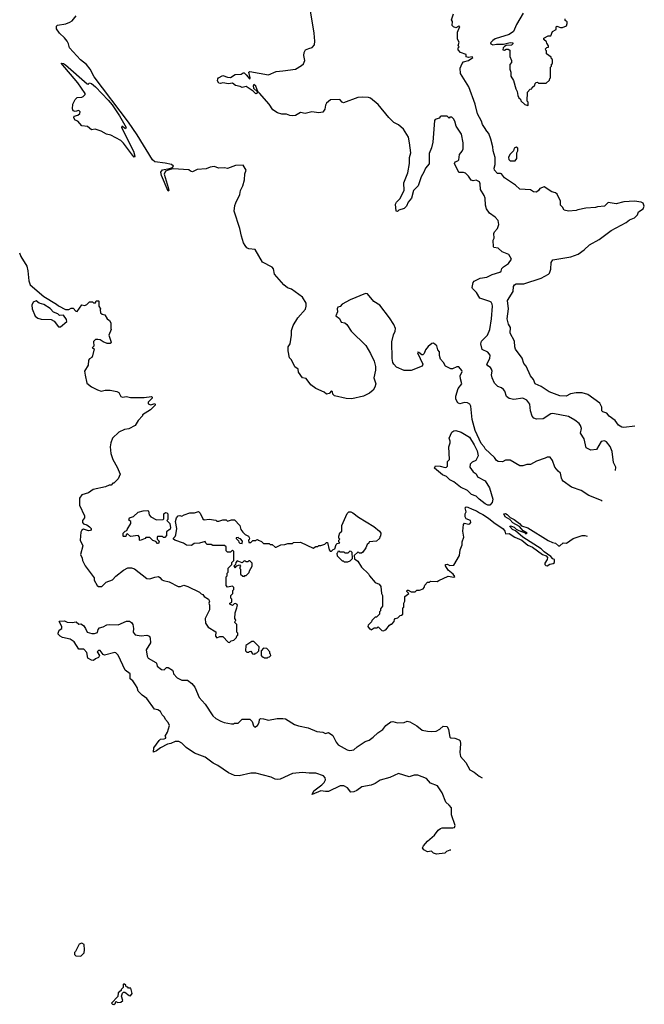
# Model space of a CAD drawing. Extents: x 2086813 to 2278017, y 548126 to 753336.
# Tile 377 of 461: x 2251895 to 2258326, y 617012 to 627155. Entities that reach past the tile are written whole.
import ezdxf

# ---------------------------------------------------------------- set-up
doc = ezdxf.new("R2010")
doc.units = 0

msp = doc.modelspace()

# ---------------------------------------------------------------- linework, layer by layer
at = {"layer": '0CON10XD'}
for points in [[(2258030, 622512), (2258033, 622545), (2258008, 622595), (2257995, 622708), (2257975, 622760), (2257935, 622808), (2257915, 622817), (2257880, 622810), (2257835, 622728), (2257775, 622722), (2257726, 622745), (2257707, 622837), (2257668, 622895), (2257679, 622945), (2257669, 622975), (2257654, 622995), (2257611, 623031), (2257545, 623066), (2257385, 623100), (2257365, 623095), (2257285, 623042), (2257215, 623039), (2257189, 623049), (2257172, 623072), (2257154, 623125), (2257146, 623196), (2257115, 623236), (2257075, 623258), (2256982, 623242), (2256935, 623254), (2256908, 623275), (2256889, 623329), (2256876, 623346), (2256854, 623364), (2256818, 623378), (2256785, 623411), (2256758, 623465), (2256754, 623495), (2256760, 623535), (2256754, 623554), (2256741, 623571), (2256715, 623588), (2256706, 623605), (2256737, 623665), (2256738, 623698), (2256715, 623731), (2256658, 623758), (2256644, 623815), (2256651, 623845), (2256710, 623905), (2256737, 623963), (2256753, 624075), (2256763, 624205), (2256759, 624225), (2256748, 624245), (2256735, 624252), (2256632, 624285), (2256599, 624345), (2256557, 624385), (2256554, 624395), (2256563, 624447), (2256575, 624462), (2256637, 624493), (2256705, 624504), (2256759, 624531), (2256838, 624555), (2256851, 624565), (2256859, 624591), (2256875, 624608), (2256926, 624644), (2256957, 624687), (2256930, 624735), (2256864, 624764), (2256821, 624801), (2256778, 624808), (2256772, 624815), (2256770, 624885), (2256780, 624905), (2256778, 624952), (2256785, 624970), (2256816, 625004), (2256828, 625045), (2256820, 625085), (2256791, 625121), (2256732, 625162), (2256701, 625205), (2256691, 625245), (2256689, 625315), (2256677, 625345), (2256638, 625405), (2256636, 625465), (2256628, 625485), (2256595, 625502), (2256565, 625496), (2256542, 625502), (2256515, 625542), (2256485, 625573), (2256465, 625580), (2256415, 625580), (2256371, 625675), (2256378, 625692), (2256405, 625701), (2256417, 625713), (2256423, 625765), (2256451, 625799), (2256460, 625825), (2256460, 625885), (2256443, 625975), (2256388, 626058), (2256375, 626110), (2256362, 626135), (2256345, 626150), (2256325, 626150), (2256315, 626140), (2256295, 626160), (2256235, 626162), (2256224, 626156), (2256215, 626140), (2256173, 626127), (2256164, 626116), (2256148, 625895), (2256136, 625835), (2256112, 625775), (2256110, 625670), (2256072, 625625), (2256057, 625583), (2256027, 625535), (2255996, 625445), (2255949, 625395), (2255929, 625315), (2255896, 625275), (2255878, 625235), (2255855, 625209), (2255798, 625192), (2255785, 625180), (2255772, 625182), (2255764, 625255), (2255773, 625275), (2255810, 625310), (2255853, 625397), (2255851, 625475), (2255892, 625578), (2255909, 625675), (2255910, 625735), (2255922, 625785), (2255908, 625888), (2255897, 625945), (2255845, 626028), (2255795, 626071), (2255746, 626095), (2255695, 626146), (2255585, 626283), (2255508, 626345), (2255485, 626353), (2255425, 626358), (2255375, 626352), (2255228, 626298), (2255214, 626304), (2255192, 626332), (2255095, 626331), (2255054, 626295), (2255044, 626274), (2255036, 626235), (2255015, 626204), (2254975, 626197), (2254904, 626206), (2254835, 626189), (2254785, 626198), (2254735, 626168), (2254704, 626164), (2254675, 626168), (2254642, 626182), (2254595, 626182), (2254550, 626195), (2254500, 626225), (2254462, 626285), (2254365, 626399), (2254348, 626415), (2254325, 626469), (2254305, 626487), (2254298, 626472), (2254301, 626451), (2254343, 626413), (2254336, 626394), (2254325, 626391), (2254298, 626418), (2254225, 626467), (2254185, 626456), (2254165, 626468), (2254118, 626478), (2254085, 626500), (2254046, 626494), (2253985, 626506), (2253963, 626497), (2253945, 626500), (2253931, 626525), (2253934, 626545), (2253943, 626555), (2253985, 626580), (2254035, 626564), (2254065, 626561), (2254115, 626589), (2254175, 626594), (2254195, 626608), (2254205, 626607), (2254228, 626588), (2254265, 626544), (2254268, 626555), (2254253, 626615), (2254265, 626622), (2254455, 626588), (2254537, 626623), (2254605, 626627), (2254734, 626646), (2254798, 626682), (2254818, 626702), (2254832, 626735), (2254822, 626785), (2254823, 626817), (2254837, 626843), (2254872, 626858), (2254905, 626870), (2254929, 626895), (2254934, 626935), (2254928, 627015), (2254886, 627266)], [(2258227, 622967), (2258115, 622953), (2258095, 622958), (2258059, 622979), (2258025, 623026), (2257965, 623070), (2257941, 623101), (2257921, 623109), (2257898, 623115), (2257888, 623125), (2257890, 623165), (2257868, 623205), (2257744, 623294), (2257685, 623310), (2257625, 623312), (2257565, 623302), (2257523, 623277), (2257455, 623280), (2257345, 623323), (2257265, 623376), (2257201, 623405), (2257185, 623448), (2257155, 623488), (2257108, 623585), (2257086, 623615), (2257068, 623668), (2257000, 623760), (2256992, 623785), (2256991, 623845), (2256946, 623925), (2256949, 623985), (2256929, 624019), (2256914, 624075), (2256928, 624175), (2256918, 624262), (2256974, 624355), (2256979, 624405), (2256989, 624425), (2257005, 624434), (2257085, 624433), (2257265, 624494), (2257338, 624532), (2257350, 624545), (2257365, 624586), (2257368, 624655), (2257385, 624680), (2257569, 624711), (2257645, 624738), (2257707, 624783), (2257760, 624835), (2257860, 624890), (2257983, 624985), (2258139, 625065), (2258175, 625094), (2258225, 625115), (2258255, 625145), (2258265, 625176), (2258315, 625205), (2258326, 625235), (2258314, 625265), (2258295, 625276), (2258225, 625285), (2258115, 625278), (2258035, 625259), (2257955, 625272), (2257915, 625233), (2257845, 625226), (2257825, 625219), (2257725, 625214), (2257643, 625197), (2257625, 625188), (2257545, 625182), (2257502, 625192), (2257482, 625225), (2257462, 625245), (2257462, 625285), (2257429, 625359), (2257412, 625372), (2257373, 625383), (2257295, 625432), (2257250, 625415), (2257236, 625394), (2257215, 625380), (2257185, 625383), (2257155, 625402), (2257045, 625410), (2257001, 625451), (2256888, 625525), (2256855, 625568), (2256845, 625572), (2256815, 625571), (2256784, 625605), (2256780, 625625), (2256789, 625665), (2256790, 625735), (2256770, 625805), (2256766, 625845), (2256746, 625925), (2256724, 625984), (2256703, 626005), (2256680, 626045), (2256660, 626075), (2256650, 626110), (2256608, 626185), (2256584, 626285), (2256518, 626465), (2256435, 626600), (2256429, 626655), (2256450, 626705), (2256465, 626721), (2256515, 626734), (2256562, 626765), (2256555, 626772), (2256515, 626767), (2256493, 626773), (2256492, 626795), (2256435, 626818), (2256410, 626845), (2256410, 626865), (2256420, 626875), (2256410, 626885), (2256418, 626925), (2256403, 626955), (2256403, 627025), (2256428, 627085), (2256415, 627088), (2256385, 627070), (2256361, 627081), (2256348, 627095), (2256352, 627135), (2256340, 627155), (2256363, 627217)], [(2257079, 627221), (2257010, 627105), (2256978, 627035), (2256935, 627004), (2256792, 626958), (2256765, 626941), (2256743, 626915), (2256747, 626905), (2256765, 626896), (2256805, 626904), (2256877, 626903), (2256945, 626920), (2256972, 626915), (2256972, 626905), (2256959, 626891), (2256905, 626890), (2256885, 626878), (2256872, 626865), (2256870, 626845), (2256885, 626842), (2256905, 626852), (2256925, 626852), (2256942, 626842), (2256942, 626775), (2256958, 626735), (2256958, 626715), (2256940, 626695), (2256940, 626645), (2256950, 626615), (2256953, 626573), (2256978, 626528), (2257003, 626443), (2257017, 626417), (2257022, 626375), (2257035, 626350), (2257050, 626335), (2257055, 626320), (2257095, 626280), (2257125, 626270), (2257130, 626275), (2257130, 626305), (2257120, 626315), (2257122, 626408), (2257152, 626438), (2257168, 626442), (2257172, 626458), (2257198, 626482), (2257202, 626498), (2257212, 626508), (2257225, 626510), (2257235, 626500), (2257315, 626500), (2257348, 626532), (2257352, 626548), (2257360, 626555), (2257360, 626665), (2257370, 626675), (2257372, 626698), (2257380, 626705), (2257380, 626745), (2257372, 626752), (2257368, 626768), (2257320, 626805), (2257320, 626835), (2257312, 626842), (2257310, 626855), (2257322, 626868), (2257338, 626872), (2257340, 626885), (2257322, 626912), (2257318, 626928), (2257292, 626952), (2257290, 626965), (2257335, 626990), (2257365, 626990), (2257380, 627035), (2257418, 627055), (2257418, 627082), (2257425, 627090), (2257464, 627074), (2257485, 627073), (2257525, 627091), (2257533, 627115), (2257532, 627132), (2257512, 627145), (2257510, 627165)], [(2257892, 622195), (2257885, 622202), (2257755, 622252), (2257675, 622306), (2257575, 622341), (2257492, 622402), (2257479, 622415), (2257473, 622433), (2257462, 622485), (2257438, 622505), (2257406, 622546), (2257380, 622615), (2257355, 622647), (2257327, 622647), (2257305, 622640), (2257215, 622607), (2257155, 622573), (2257115, 622573), (2257075, 622561), (2257045, 622560), (2256945, 622617), (2256895, 622617), (2256865, 622600), (2256822, 622605), (2256803, 622615), (2256784, 622644), (2256687, 622735), (2256676, 622756), (2256645, 622790), (2256583, 622923), (2256552, 623035), (2256540, 623175), (2256528, 623195), (2256505, 623207), (2256475, 623210), (2256425, 623198), (2256405, 623208), (2256387, 623245), (2256384, 623276), (2256410, 623355), (2256446, 623405), (2256432, 623455), (2256431, 623485), (2256449, 623531), (2256448, 623542), (2256415, 623578), (2256395, 623578), (2256352, 623558), (2256335, 623558), (2256278, 623585), (2256258, 623625), (2256228, 623658), (2256217, 623697), (2256218, 623735), (2256200, 623755), (2256190, 623795), (2256155, 623823), (2256139, 623821), (2256100, 623790), (2256072, 623755), (2256058, 623715), (2256047, 623703), (2256035, 623702), (2256005, 623728), (2255995, 623730), (2255990, 623725), (2256046, 623605), (2256040, 623585), (2255925, 623540), (2255855, 623542), (2255776, 623576), (2255748, 623605), (2255738, 623625), (2255730, 623665), (2255727, 623835), (2255745, 623910), (2255762, 623945), (2255764, 623975), (2255748, 624015), (2255702, 624085), (2255604, 624214), (2255542, 624252), (2255475, 624331), (2255455, 624334), (2255299, 624269), (2255216, 624224), (2255195, 624202), (2255172, 624195), (2255164, 624175), (2255167, 624145), (2255150, 624105), (2255186, 624076), (2255205, 624038), (2255242, 624032), (2255262, 624015), (2255307, 623947), (2255459, 623799), (2255508, 623715), (2255546, 623636), (2255557, 623583), (2255558, 623545), (2255542, 623465), (2255562, 623405), (2255552, 623368), (2255535, 623340), (2255495, 623308), (2255435, 623278), (2255315, 623250), (2255255, 623253), (2255135, 623282), (2255119, 623299), (2255115, 623320), (2255105, 623332), (2255080, 623305), (2255055, 623298), (2255028, 623318), (2254945, 623357), (2254892, 623395), (2254845, 623460), (2254805, 623467), (2254767, 623525), (2254762, 623555), (2254729, 623579), (2254695, 623650), (2254673, 623673), (2254658, 623745), (2254660, 623785), (2254678, 623815), (2254692, 623905), (2254692, 623955), (2254710, 624005), (2254757, 624083), (2254838, 624172), (2254846, 624205), (2254846, 624235), (2254805, 624296), (2254695, 624378), (2254652, 624392), (2254614, 624424), (2254519, 624535), (2254507, 624587), (2254495, 624605), (2254395, 624656), (2254318, 624788), (2254255, 624794), (2254235, 624806), (2254215, 624830), (2254200, 624855), (2254178, 624925), (2254160, 625005), (2254103, 625183), (2254111, 625241), (2254120, 625270), (2254163, 625355), (2254170, 625395), (2254193, 625445), (2254209, 625505), (2254214, 625566), (2254228, 625605), (2254197, 625657), (2254117, 625653), (2254035, 625623), (2254005, 625630), (2253946, 625626), (2253897, 625643), (2253855, 625637), (2253815, 625617), (2253722, 625612), (2253675, 625588), (2253653, 625593), (2253635, 625608), (2253475, 625618), (2253435, 625610), (2253395, 625594), (2253383, 625565), (2253425, 625425), (2253432, 625395), (2253425, 625390), (2253355, 625551), (2253348, 625585), (2253365, 625607), (2253437, 625623), (2253467, 625633), (2253478, 625645), (2253457, 625665), (2253392, 625678), (2253285, 625692), (2253261, 625711), (2253105, 625968), (2253015, 626101), (2252662, 626565), (2252619, 626645), (2252583, 626695), (2252520, 626740), (2252407, 626865), (2252398, 626908), (2252383, 626935), (2252355, 626967), (2252306, 627016), (2252275, 627060), (2252273, 627087), (2252283, 627097), (2252369, 627111), (2252411, 627129), (2252435, 627142), (2252476, 627194)], [(2253075, 625740), (2253055, 625759), (2252965, 625884), (2252935, 625912), (2252834, 625964), (2252790, 625975), (2252735, 626007), (2252673, 626027), (2252635, 626022), (2252594, 626054), (2252535, 626062), (2252495, 626108), (2252465, 626120), (2252452, 626145), (2252455, 626160), (2252495, 626172), (2252515, 626190), (2252518, 626205), (2252505, 626220), (2252465, 626208), (2252446, 626216), (2252438, 626238), (2252443, 626285), (2252465, 626332), (2252485, 626352), (2252535, 626358), (2252550, 626365), (2252570, 626385), (2252569, 626395), (2252495, 626505), (2252323, 626707), (2252345, 626703), (2252365, 626689), (2252590, 626495), (2252605, 626490), (2252610, 626505), (2252635, 626497), (2252675, 626463), (2252806, 626326), (2252847, 626277), (2252924, 626164), (2252990, 626045), (2252985, 626030), (2252945, 626058), (2252943, 626045), (2253065, 625802), (2253082, 625748), (2253075, 625740)], [(2256995, 625700), (2257012, 625725), (2257013, 625785), (2257022, 625805), (2257022, 625832), (2257005, 625842), (2256985, 625830), (2256978, 625805), (2256940, 625765), (2256928, 625735), (2256930, 625715), (2256945, 625700), (2256995, 625700)], [(2251893, 624753), (2251908, 624715), (2251969, 624615), (2251978, 624568), (2251988, 624465), (2252004, 624424), (2252145, 624304), (2252275, 624226), (2252296, 624206), (2252365, 624171), (2252401, 624169), (2252426, 624184), (2252445, 624184), (2252472, 624152), (2252485, 624150), (2252535, 624218), (2252565, 624212), (2252585, 624220), (2252613, 624247), (2252645, 624250), (2252655, 624240), (2252675, 624240), (2252682, 624258), (2252705, 624260), (2252710, 624255), (2252710, 624205), (2252728, 624175), (2252722, 624165), (2252728, 624135), (2252745, 624120), (2252770, 624115), (2252794, 624074), (2252820, 624055), (2252832, 624032), (2252832, 623975), (2252838, 623965), (2252814, 623905), (2252837, 623833), (2252825, 623820), (2252795, 623820), (2252755, 623836), (2252725, 623856), (2252698, 623862), (2252675, 623860), (2252655, 623840), (2252658, 623792), (2252640, 623775), (2252660, 623765), (2252646, 623694), (2252638, 623675), (2252615, 623663), (2252603, 623647), (2252599, 623595), (2252563, 623535), (2252568, 623492), (2252585, 623412), (2252634, 623374), (2252695, 623341), (2252735, 623329), (2252775, 623339), (2252825, 623340), (2252895, 623326), (2252914, 623314), (2252937, 623275), (2252955, 623266), (2252995, 623274), (2253035, 623264), (2253175, 623262), (2253252, 623272), (2253260, 623265), (2253260, 623255), (2253218, 623215), (2253219, 623199), (2253245, 623187), (2253285, 623200), (2253290, 623195), (2253290, 623185), (2253240, 623135), (2253160, 623085), (2253160, 623075), (2253115, 623028), (2253084, 622976), (2253019, 622941), (2252975, 622934), (2252915, 622907), (2252852, 622845), (2252832, 622795), (2252826, 622756), (2252834, 622685), (2252853, 622623), (2252900, 622545), (2252928, 622475), (2252910, 622425), (2252865, 622380), (2252855, 622380), (2252835, 622360), (2252815, 622360), (2252777, 622343), (2252650, 622315), (2252605, 622282), (2252535, 622260), (2252510, 622225), (2252512, 622155), (2252562, 622045), (2252562, 622025), (2252542, 621995), (2252542, 621975), (2252552, 621962), (2252585, 621953), (2252615, 621931), (2252630, 621915), (2252631, 621905), (2252625, 621894), (2252605, 621891), (2252553, 621907), (2252534, 621896), (2252524, 621876), (2252518, 621795), (2252544, 621735), (2252522, 621645), (2252539, 621609), (2252540, 621585), (2252569, 621529), (2252660, 621405), (2252663, 621383), (2252692, 621325), (2252708, 621318), (2252742, 621318), (2252785, 621360), (2252850, 621385), (2252885, 621422), (2252964, 621486), (2253007, 621507), (2253045, 621508), (2253078, 621498), (2253205, 621400), (2253235, 621397), (2253285, 621413), (2253325, 621418), (2253339, 621409), (2253358, 621385), (2253375, 621377), (2253435, 621364), (2253525, 621318), (2253552, 621318), (2253585, 621330), (2253625, 621318), (2253747, 621257), (2253765, 621240), (2253780, 621235), (2253794, 621214), (2253840, 621185), (2253848, 621165), (2253842, 621145), (2253850, 621125), (2253850, 621075), (2253804, 620986), (2253807, 620937), (2253837, 620897), (2253915, 620850), (2253912, 620805), (2253925, 620788), (2253955, 620802), (2253985, 620800), (2254042, 620742), (2254055, 620740), (2254072, 620758), (2254098, 620762), (2254128, 620792), (2254132, 620808), (2254140, 620815), (2254140, 620835), (2254130, 620845), (2254130, 620925), (2254110, 620945), (2254112, 620958), (2254120, 620965), (2254118, 620978), (2254110, 620985), (2254112, 621045), (2254132, 621095), (2254138, 621125), (2254130, 621135), (2254115, 621140), (2254102, 621138), (2254085, 621120), (2254060, 621135), (2254060, 621145), (2254080, 621155), (2254080, 621185), (2254070, 621195), (2254070, 621225), (2254090, 621245), (2254090, 621275), (2254100, 621285), (2254100, 621305), (2254085, 621320), (2254035, 621310), (2254020, 621325), (2254020, 621415), (2254030, 621425), (2254030, 621455), (2254040, 621465), (2254040, 621505), (2254078, 621542), (2254080, 621565), (2254100, 621585), (2254098, 621678), (2254085, 621690), (2254065, 621670), (2254035, 621670), (2254020, 621685), (2254020, 621725), (2254005, 621740), (2253885, 621740), (2253865, 621750), (2253825, 621750), (2253812, 621762), (2253805, 621780), (2253745, 621762), (2253691, 621759), (2253665, 621740), (2253613, 621743), (2253582, 621762), (2253493, 621793), (2253480, 621805), (2253480, 621815), (2253497, 621833), (2253502, 621848), (2253513, 621915)], [(2252315, 623990), (2252380, 624045), (2252377, 624065), (2252345, 624112), (2252305, 624108), (2252286, 624126), (2252243, 624143), (2252209, 624179), (2252145, 624221), (2252096, 624236), (2252065, 624260), (2252033, 624245), (2252021, 624215), (2252024, 624175), (2252055, 624100), (2252082, 624082), (2252115, 624070), (2252220, 624065), (2252249, 624049), (2252295, 623990), (2252315, 623990)], [(2256735, 622154), (2256715, 622154), (2256688, 622168), (2256624, 622215), (2256596, 622246), (2256545, 622265), (2256506, 622306), (2256435, 622339), (2256365, 622394), (2256325, 622416), (2256289, 622449), (2256248, 622465), (2256167, 622535), (2256175, 622558), (2256225, 622557), (2256275, 622543), (2256290, 622545), (2256300, 622555), (2256300, 622605), (2256320, 622625), (2256314, 622755), (2256328, 622795), (2256328, 622815), (2256318, 622845), (2256345, 622907), (2256365, 622921), (2256385, 622924), (2256440, 622905), (2256525, 622854), (2256575, 622777), (2256606, 622715), (2256616, 622664), (2256592, 622615), (2256555, 622598), (2256534, 622576), (2256529, 622545), (2256565, 622498), (2256596, 622476), (2256608, 622445), (2256688, 622405), (2256732, 622332), (2256766, 622216), (2256760, 622180), (2256735, 622154)], [(2253325, 621760), (2253315, 621760), (2253295, 621780), (2253265, 621790), (2253235, 621820), (2253195, 621820), (2253188, 621812), (2253135, 621790), (2253130, 621795), (2253130, 621825), (2253115, 621840), (2253035, 621830), (2253005, 621860), (2252992, 621848), (2252988, 621832), (2252965, 621830), (2252960, 621835), (2252960, 621865), (2252982, 621888), (2252998, 621892), (2253000, 621905), (2253040, 621965), (2253040, 621985), (2253018, 621998), (2253025, 622022), (2253065, 622038), (2253115, 622083), (2253165, 622097), (2253215, 622100), (2253222, 622092), (2253228, 622055), (2253244, 622034), (2253305, 622002), (2253372, 622008), (2253380, 622015), (2253380, 622065), (2253395, 622078), (2253410, 622075), (2253420, 622065), (2253420, 622005), (2253410, 621995), (2253440, 621965), (2253449, 621921), (2253443, 621907), (2253405, 621880), (2253407, 621843), (2253388, 621822), (2253375, 621820), (2253365, 621830), (2253315, 621830), (2253310, 621825), (2253310, 621805), (2253330, 621785), (2253325, 621760)], [(2253513, 621915), (2253500, 621985), (2253510, 622025), (2253525, 622043), (2253545, 622048), (2253565, 622040), (2253590, 622055), (2253645, 622074), (2253695, 622076), (2253735, 622089), (2253753, 622073), (2253780, 622015), (2253795, 622004), (2253845, 622010), (2253915, 621998), (2253925, 621990), (2253945, 621990), (2253985, 622002), (2254022, 622002), (2254035, 621990), (2254077, 622003), (2254105, 622002), (2254163, 621943), (2254172, 621905), (2254192, 621875), (2254215, 621852), (2254250, 621835), (2254260, 621815), (2254258, 621802), (2254250, 621795), (2254255, 621770), (2254275, 621770), (2254295, 621790), (2254325, 621790), (2254332, 621798), (2254345, 621800), (2254352, 621792), (2254385, 621780), (2254405, 621760), (2254465, 621760), (2254475, 621750), (2254495, 621750), (2254525, 621720), (2254535, 621720), (2254585, 621747), (2254625, 621748), (2254655, 621760), (2254705, 621760), (2254715, 621770), (2254785, 621772), (2254915, 621712), (2254945, 621730), (2254965, 621730), (2254975, 621740), (2254995, 621740), (2255037, 621753), (2255055, 621770), (2255065, 621770), (2255080, 621695), (2255092, 621682), (2255105, 621680), (2255122, 621698), (2255140, 621705), (2255152, 621748), (2255165, 621760), (2255190, 621765), (2255180, 621775), (2255180, 621795), (2255190, 621805), (2255180, 621815), (2255180, 621835), (2255192, 621868), (2255210, 621885), (2255210, 621945), (2255265, 622070), (2255284, 622086), (2255305, 622084), (2255325, 622076), (2255382, 622032), (2255542, 621935), (2255600, 621885), (2255612, 621865), (2255610, 621835), (2255602, 621828), (2255598, 621812), (2255568, 621782), (2255492, 621778), (2255488, 621762), (2255472, 621748), (2255460, 621715), (2255429, 621671), (2255415, 621660), (2255395, 621660), (2255388, 621668), (2255375, 621670), (2255340, 621635), (2255342, 621602), (2255378, 621578), (2255414, 621514), (2255486, 621446), (2255498, 621425), (2255555, 621358), (2255595, 621342), (2255612, 621315), (2255620, 621245), (2255630, 621225), (2255630, 621115), (2255610, 621085), (2255610, 621065), (2255600, 621055), (2255598, 621032), (2255568, 621002), (2255555, 621000), (2255520, 620965), (2255518, 620952), (2255482, 620918), (2255480, 620905), (2255495, 620880), (2255505, 620880), (2255515, 620870), (2255545, 620890), (2255575, 620890), (2255585, 620900), (2255622, 620862), (2255645, 620860), (2255652, 620868), (2255665, 620870), (2255702, 620918), (2255715, 620930), (2255725, 620930), (2255750, 620955), (2255753, 620977), (2255762, 620988), (2255788, 620992), (2255812, 621018), (2255825, 621020), (2255838, 621032), (2255840, 621095), (2255850, 621105), (2255850, 621145), (2255860, 621165), (2255860, 621215), (2255900, 621245), (2255880, 621265), (2255885, 621280), (2255895, 621280), (2255925, 621260), (2255965, 621260), (2255983, 621277), (2256012, 621278), (2256048, 621292), (2256060, 621305), (2256065, 621330), (2256095, 621360), (2256115, 621360), (2256125, 621370), (2256192, 621368), (2256212, 621378), (2256305, 621422), (2256366, 621414), (2256375, 621420), (2256359, 621445), (2256306, 621486), (2256278, 621528), (2256278, 621542), (2256295, 621546), (2256325, 621532), (2256364, 621536), (2256424, 621635), (2256429, 621695), (2256451, 621745), (2256452, 621778), (2256466, 621825), (2256457, 621885), (2256464, 621956), (2256475, 621970), (2256515, 621958), (2256528, 621962), (2256540, 621975), (2256537, 621995), (2256493, 622013), (2256482, 622035), (2256480, 622065), (2256492, 622085), (2256482, 622125), (2256493, 622137), (2256510, 622135), (2256552, 622112), (2256597, 622097), (2256628, 622075), (2256665, 622059), (2256721, 622021), (2256775, 621974), (2256871, 621911), (2256890, 621885), (2256895, 621860), (2256935, 621863), (2256994, 621824), (2257065, 621793), (2257125, 621742), (2257175, 621720), (2257277, 621647), (2257315, 621632), (2257330, 621615), (2257327, 621593), (2257302, 621555), (2257303, 621543), (2257313, 621533), (2257325, 621530), (2257353, 621547), (2257388, 621552), (2257400, 621565), (2257400, 621595), (2257385, 621600), (2257365, 621627), (2257295, 621672), (2257265, 621703), (2257075, 621826), (2256999, 621889), (2256970, 621905), (2256940, 621935), (2256945, 621940), (2256957, 621937), (2256986, 621926), (2257005, 621908), (2257033, 621893), (2257098, 621868), (2257105, 621860), (2257120, 621865), (2257080, 621890), (2257040, 621935), (2256971, 621971), (2256940, 622005), (2256894, 622034), (2256880, 622065), (2256895, 622067), (2256915, 622057), (2256945, 622027), (2256985, 622008), (2257040, 621965), (2257060, 621940), (2257125, 621919), (2257335, 621791), (2257380, 621770), (2257412, 621762), (2257443, 621735), (2257456, 621734), (2257490, 621765), (2257526, 621764), (2257595, 621812), (2257687, 621843), (2257715, 621843), (2257737, 621836)], [(2254185, 621760), (2254190, 621785), (2254168, 621808), (2254155, 621810), (2254145, 621820), (2254122, 621818), (2254122, 621812), (2254148, 621788), (2254152, 621772), (2254162, 621762), (2254185, 621760)], [(2255235, 621570), (2255275, 621572), (2255298, 621582), (2255320, 621605), (2255318, 621668), (2255308, 621678), (2255295, 621680), (2255275, 621660), (2255245, 621660), (2255235, 621670), (2255195, 621670), (2255185, 621680), (2255172, 621678), (2255168, 621662), (2255160, 621655), (2255162, 621632), (2255215, 621580), (2255225, 621580), (2255235, 621570)], [(2254205, 621420), (2254212, 621428), (2254225, 621430), (2254258, 621462), (2254262, 621478), (2254290, 621525), (2254290, 621555), (2254265, 621580), (2254255, 621580), (2254245, 621570), (2254225, 621570), (2254218, 621578), (2254205, 621580), (2254185, 621560), (2254135, 621580), (2254120, 621565), (2254118, 621542), (2254100, 621525), (2254115, 621510), (2254132, 621528), (2254158, 621538), (2254170, 621525), (2254160, 621515), (2254162, 621502), (2254170, 621495), (2254170, 621445), (2254192, 621422), (2254205, 621420)], [(2256335, 618602), (2256325, 618602), (2256290, 618585), (2256272, 618568), (2256185, 618559), (2256155, 618568), (2256135, 618591), (2256092, 618582), (2256055, 618603), (2256043, 618625), (2256052, 618645), (2256095, 618693), (2256166, 618754), (2256204, 618806), (2256226, 618824), (2256245, 618829), (2256355, 618829), (2256370, 618835), (2256378, 618855), (2256339, 618965), (2256340, 619035), (2256318, 619065), (2256284, 619095), (2256245, 619190), (2256195, 619264), (2256125, 619292), (2256085, 619338), (2255995, 619373), (2255955, 619373), (2255905, 619357), (2255795, 619391), (2255705, 619350), (2255605, 619320), (2255555, 619288), (2255515, 619271), (2255416, 619254), (2255365, 619216), (2255335, 619202), (2255305, 619198), (2255271, 619241), (2255233, 619263), (2255195, 619263), (2255075, 619204), (2255045, 619203), (2254995, 619213), (2254905, 619173), (2254925, 619210), (2255007, 619273), (2255031, 619299), (2255043, 619325), (2255040, 619345), (2255024, 619365), (2254945, 619394), (2254875, 619393), (2254805, 619401), (2254705, 619389), (2254575, 619333), (2254551, 619329), (2254525, 619333), (2254485, 619352), (2254325, 619392), (2254275, 619393), (2254156, 619366), (2254105, 619370), (2254046, 619396), (2253935, 619472), (2253886, 619495), (2253805, 619558), (2253695, 619598), (2253609, 619659), (2253565, 619704), (2253535, 619720), (2253495, 619721), (2253451, 619699), (2253415, 619692), (2253344, 619656), (2253305, 619622), (2253271, 619611), (2253277, 619653), (2253330, 619730), (2253345, 619743), (2253383, 619747), (2253398, 619755), (2253400, 619765), (2253392, 619775), (2253417, 619815), (2253436, 619886), (2253423, 619915), (2253396, 619946), (2253385, 619972), (2253363, 619995), (2253345, 620028), (2253317, 620047), (2253284, 620054), (2253204, 620164), (2253157, 620197), (2253115, 620238), (2253105, 620276), (2253088, 620302), (2253059, 620345), (2253034, 620364), (2253031, 620415), (2252980, 620455), (2252909, 620609), (2252885, 620633), (2252875, 620637), (2252769, 620609), (2252756, 620616), (2252725, 620658), (2252705, 620658), (2252693, 620645), (2252716, 620606), (2252707, 620585), (2252675, 620572), (2252655, 620554), (2252635, 620556), (2252595, 620577), (2252586, 620636), (2252555, 620672), (2252505, 620671), (2252455, 620747), (2252415, 620773), (2252335, 620792), (2252310, 620805), (2252292, 620825), (2252290, 620835), (2252302, 620868), (2252330, 620885), (2252330, 620905), (2252300, 620955), (2252305, 620958), (2252355, 620962), (2252385, 620950), (2252435, 620946), (2252475, 620952), (2252505, 620930), (2252525, 620932), (2252553, 620915), (2252574, 620885), (2252588, 620845), (2252638, 620832), (2252665, 620831), (2252695, 620842), (2252702, 620875), (2252715, 620890), (2252755, 620901), (2252791, 620920), (2252824, 620924), (2252909, 620921), (2252995, 620958), (2253025, 620958), (2253045, 620947), (2253059, 620925), (2253066, 620884), (2253062, 620845), (2253085, 620820), (2253145, 620809), (2253205, 620816), (2253230, 620805), (2253239, 620785), (2253242, 620735), (2253197, 620665), (2253207, 620597), (2253217, 620577), (2253295, 620533), (2253303, 620525), (2253312, 620495), (2253355, 620463), (2253382, 620458), (2253405, 620482), (2253425, 620482), (2253468, 620455), (2253476, 620436), (2253477, 620415), (2253515, 620374), (2253563, 620353), (2253621, 620351), (2253668, 620318), (2253699, 620279), (2253742, 620172), (2253806, 620105), (2253884, 619984), (2253915, 619957), (2253965, 619928), (2254000, 619915), (2254075, 619902), (2254095, 619902), (2254105, 619910), (2254145, 619910), (2254185, 619950), (2254265, 619949), (2254287, 619927), (2254302, 619882), (2254315, 619868), (2254345, 619886), (2254361, 619915), (2254364, 619946), (2254375, 619956), (2254405, 619954), (2254455, 619940), (2254546, 619956), (2254605, 619958), (2254632, 619952), (2254725, 619896), (2254765, 619880), (2254865, 619860), (2254955, 619822), (2255016, 619816), (2255045, 619803), (2255075, 619812), (2255120, 619780), (2255152, 619712), (2255173, 619685), (2255265, 619633), (2255295, 619626), (2255335, 619634), (2255370, 619665), (2255452, 619718), (2255492, 619735), (2255535, 619763), (2255582, 619808), (2255635, 619845), (2255666, 619885), (2255715, 619921), (2255735, 619924), (2255785, 619911), (2255854, 619916), (2255885, 619928), (2255911, 619921), (2255985, 619882), (2256038, 619838), (2256095, 619825), (2256135, 619822), (2256183, 619827), (2256222, 619848), (2256255, 619877), (2256295, 619874), (2256311, 619845), (2256324, 619764), (2256335, 619758), (2256375, 619754), (2256418, 619738), (2256431, 619725), (2256435, 619695), (2256426, 619605), (2256433, 619565), (2256489, 619505), (2256528, 619428), (2256575, 619404), (2256624, 619364), (2256658, 619347)], [(2254315, 620620), (2254322, 620628), (2254338, 620632), (2254358, 620652), (2254360, 620695), (2254305, 620750), (2254285, 620750), (2254222, 620708), (2254220, 620655), (2254235, 620640), (2254255, 620640), (2254262, 620648), (2254275, 620650), (2254292, 620622), (2254315, 620620)], [(2254445, 620580), (2254452, 620588), (2254468, 620592), (2254480, 620605), (2254478, 620618), (2254470, 620625), (2254470, 620645), (2254438, 620678), (2254405, 620680), (2254380, 620655), (2254380, 620605), (2254392, 620592), (2254405, 620590), (2254415, 620580), (2254445, 620580)], [(2252525, 617510), (2252557, 617543), (2252563, 617575), (2252557, 617627), (2252535, 617642), (2252507, 617633), (2252470, 617555), (2252460, 617545), (2252460, 617525), (2252472, 617512), (2252525, 617510)], [(2252865, 617012), (2252880, 617025), (2252885, 617040), (2252905, 617032), (2252935, 617033), (2252958, 617052), (2252942, 617095), (2252953, 617127), (2252963, 617137), (2252977, 617137), (2253022, 617102), (2253035, 617100), (2253052, 617125), (2253038, 617178), (2253015, 617180), (2253008, 617188), (2252992, 617192), (2252988, 617208), (2252975, 617220), (2252965, 617220), (2252960, 617215), (2252960, 617185), (2252940, 617165), (2252940, 617155), (2252908, 617132), (2252907, 617093), (2252840, 617025), (2252850, 617015), (2252865, 617012)]]:
    msp.add_lwpolyline(points, dxfattribs=at)

doc.saveas('drawing.dxf')
